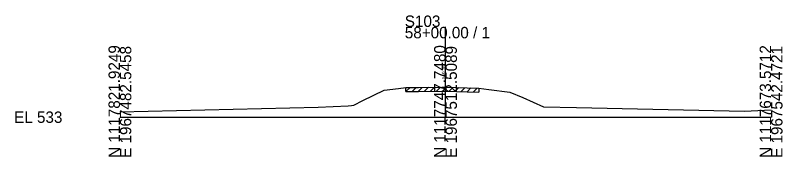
# Model space of a CAD drawing. Extents: x -26 to 163, y -10 to 45020.
# Drawn here: x -25.7 to 162.8, y 17990.3 to 18025 of the extents above; entities that cross this region are included whole.
import ezdxf

# ---------------------------------------------------------------- set-up
doc = ezdxf.new("R2010")
doc.units = 0
for name, color, linetype in [('RD_GPK_XS_Cell', 7, 'Continuous'), ('RD_XS_ExGround', 7, 'Continuous'), ('RD_XS_ExPaveRet', 7, 'Continuous'), ('RD_XS_TX_Elev_EX', 7, 'Continuous')]:
    doc.layers.add(name, color=color, linetype=linetype)

msp = doc.modelspace()

# ---------------------------------------------------------------- linework, layer by layer
at = {"layer": 'RD_GPK_XS_Cell'}
for p, q in [((80, 18000), (80, 18022.17)), ((0, 18000), (80, 18000)), ((80, 18000), (160, 18000))]:
    msp.add_line(p, q, dxfattribs=at)
at = {"layer": 'RD_XS_ExGround'}
for p, q in [((64.9, 18006.66), (68.44, 18007.08)), ((68.44, 18007.08), (70.29, 18007.29)), ((70.29, 18007.29), (73.36, 18007.32)), ((73.36, 18007.32), (79.1, 18007.39)), ((79.1, 18007.39), (80, 18007.36)), ((80, 18007.36), (85.33, 18007.21)), ((85.33, 18007.21), (88.17, 18007.13)), ((88.17, 18007.13), (90.65, 18006.83)), ((90.65, 18006.83), (95.84, 18006.18)), ((59.7, 18004.08), (64.9, 18006.66)), ((95.84, 18006.18), (98.98, 18004.87)), ((98.98, 18004.87), (104.07, 18002.54)), ((57.44, 18002.94), (59.7, 18004.08)), ((0, 18001.28), (48.74, 18002.45)), ((48.74, 18002.45), (56.1, 18002.75)), ((56.1, 18002.75), (56.89, 18002.87)), ((56.89, 18002.87), (57.44, 18002.94)), ((104.07, 18002.54), (112.16, 18002.41)), ((112.16, 18002.41), (153.5, 18001.5)), ((153.5, 18001.5), (160, 18001.84))]:
    msp.add_line(p, q, dxfattribs=at)
at = {"layer": 'RD_XS_ExPaveRet'}
for p, q in [((70.29, 18006.29), (71.3, 18007.3)), ((70.29, 18006.29), (70.29, 18007.29)), ((71.79, 18006.3), (72.8, 18007.31)), ((73.29, 18006.32), (74.3, 18007.33)), ((74.79, 18006.34), (75.8, 18007.35)), ((76.29, 18006.36), (77.3, 18007.37)), ((77.79, 18006.37), (78.8, 18007.39)), ((79.29, 18006.38), (80.26, 18007.36)), ((80.79, 18006.34), (81.76, 18007.31)), ((82.29, 18006.3), (83.26, 18007.27)), ((83.79, 18006.26), (84.76, 18007.23)), ((85.29, 18006.21), (86.26, 18007.19)), ((86.79, 18006.17), (87.76, 18007.14)), ((88.17, 18007.13), (88.17, 18006.13)), ((70.29, 18006.29), (73.36, 18006.32)), ((73.36, 18006.32), (79.1, 18006.39)), ((79.1, 18006.39), (80, 18006.36)), ((80, 18006.36), (85.33, 18006.21)), ((85.33, 18006.21), (88.17, 18006.13))]:
    msp.add_line(p, q, dxfattribs=at)

# ---------------------------------------------------------------- texts
at = {"layer": 'RD_GPK_XS_Cell'}
for s, p in [('S103', (70, 18022.17)), ('58+00.00 / 1', (70, 18019.37)), ('EL 533', (-26, 17998.6))]:
    msp.add_text(s, height=2.8, dxfattribs=at).set_placement(p)
for s, p in [('N 1117821.9249', (0, 17990)), ('E 1967482.5458', (2.8, 17990)), ('N 1117747.7480', (80, 17990)), ('E 1967512.5089', (82.8, 17990)), ('N 1117673.5712', (160, 17990)), ('E 1967542.4721', (162.8, 17990))]:
    msp.add_text(s, height=2.8, rotation=90, dxfattribs=at).set_placement(p)
at = {"layer": 'RD_XS_TX_Elev_EX'}
msp.add_text('540.36', height=0.8, rotation=90, dxfattribs=at).set_placement((79.9, 18009.36))

doc.saveas('drawing.dxf')
